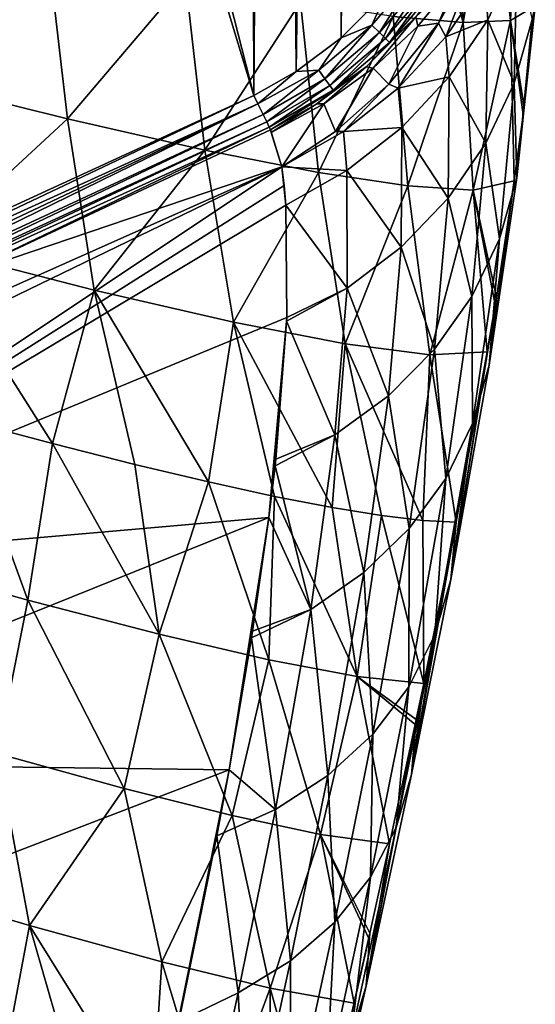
# Model space of a CAD drawing. Header units: metres. Extents: x -25 to 25, y -125 to 22.
# Tile 511 of 552: x 22.01 to 24.69, y -21.14 to -16.02. Entities that reach past the tile are written whole.
import ezdxf

# ---------------------------------------------------------------- set-up
doc = ezdxf.new("R2010")
doc.units = ezdxf.units.M
doc.layers.add('solid_500465_01', color=7, linetype='CONTINUOUS')

msp = doc.modelspace()

# ---------------------------------------------------------------- linework, layer by layer
at = {"layer": 'solid_500465_01'}
for points in [[(23.174875, -0.529091), (23.22373, -16.417131), (22.299999, -12.8)], [(23.174875, -0.529091), (23.333162, -1.254934), (23.22373, -16.417131)], [(23.333162, -1.254934), (23.443289, -16.293259), (23.22373, -16.417131)], [(23.333162, -1.254934), (23.533255, -2.249625), (23.443289, -16.293259)], [(23.533255, -2.249625), (23.628246, -2.758839), (23.443289, -16.293259)], [(23.628246, -2.758839), (23.678102, -16.117458), (23.443289, -16.293259)], [(23.628246, -2.758839), (23.772409, -3.589207), (23.678102, -16.117458)], [(23.772409, -3.589207), (23.915592, -15.878611), (23.678102, -16.117458)], [(23.22373, -16.417131), (22.260756, -13.238526), (22.299999, -12.8)], [(21.58003, -17.172249), (22.149488, -13.654087), (22.260756, -13.238526)], [(23.22373, -16.417131), (21.58003, -17.172249), (22.260756, -13.238526)], [(21.58003, -17.172249), (21.964193, -14.050611), (22.149488, -13.654087)], [(23.948107, -16.006659, 14.405183), (24.312145, -16.038172, 11.500707), (24.053112, -15.144155, 13.628198)], [(24.312145, -16.038172, 11.500707), (24.279694, -15.161061, 11.813073), (24.053112, -15.144155, 13.628198)], [(24.312145, -16.038172, 11.500707), (24.460716, -15.162125, 9.995082), (24.279694, -15.161061, 11.813073)], [(24.312145, -16.038172, 11.500707), (24.558462, -16.027229, 8.585403), (24.460716, -15.162125, 9.995082)], [(24.558462, -16.027229, 8.585403), (24.596157, -15.147359, 8.175606), (24.460716, -15.162125, 9.995082)], [(24.558462, -16.027229, 8.585403), (24.687319, -15.951375, 5.664865), (24.596157, -15.147359, 8.175606)], [(21.416515, -16.330091, 25.61536), (22.15346, -15.658834, 23.025536), (21.322487, -15.458988, 25.858616)], [(21.416515, -16.330091, 25.61536), (22.255333, -16.538601, 22.699167), (22.15346, -15.658834, 23.025536)], [(22.255333, -16.538601, 22.699167), (22.868382, -15.816844, 20.170408), (22.15346, -15.658834, 23.025536)], [(24.183533, -16.04151, 1.040648), (24.39398, -15.671485, 0.858597), (24.222769, -16.112118, 1.50299)], [(24.283064, -15.806186, 0.65584), (24.39398, -15.671485, 0.858597), (24.183533, -16.04151, 1.040648)], [(24.39398, -15.671485, 0.858597), (24.425293, -15.811407, 1.568751), (24.222769, -16.112118, 1.50299)], [(24.425293, -15.811407, 1.568751), (24.591021, -15.701117, 2.527412), (24.440567, -16.024323, 2.442075)], [(24.440567, -16.024323, 2.442075), (24.591021, -15.701117, 2.527412), (24.577868, -16.352907, 4.682646)], [(24.591021, -15.701117, 2.527412), (24.671642, -16.022781, 4.800559), (24.577868, -16.352907, 4.682646)], [(23.838003, -16.051233, 0.009271), (24.073502, -15.775485, 0.009271), (23.876738, -16.090015, 0.036369)], [(23.838003, -16.051233, 0.009271), (23.915592, -15.878611), (24.073502, -15.775485, 0.009271)], [(24.073502, -15.775485, 0.009271), (24.117857, -15.807687, 0.036369), (23.876738, -16.090015, 0.036369)], [(23.876738, -16.090015, 0.036369), (24.117857, -15.807687, 0.036369), (23.907877, -16.121191, 0.078761)], [(24.117857, -15.807687, 0.036369), (24.153515, -15.833573, 0.078761), (23.907877, -16.121191, 0.078761)], [(24.06706, -16.00791, 0.180765), (24.283064, -15.806186, 0.65584), (24.077009, -16.056793, 0.53573)], [(24.283064, -15.806186, 0.65584), (24.183533, -16.04151, 1.040648), (24.077009, -16.056793, 0.53573)], [(22.255333, -16.538601, 22.699167), (22.969975, -16.700983, 19.760023), (22.868382, -15.816844, 20.170408)], [(22.969975, -16.700983, 19.760023), (23.466724, -15.932834, 17.296021), (22.868382, -15.816844, 20.170408)], [(23.907877, -16.121191, 0.078761), (24.153515, -15.833573, 0.078761), (23.928511, -16.141848, 0.132484)], [(24.153515, -15.833573, 0.078761), (24.177141, -15.850725, 0.132484), (23.928511, -16.141848, 0.132484)], [(23.928511, -16.141848, 0.132484), (24.177141, -15.850725, 0.132484), (24.06706, -16.00791, 0.180765)], [(24.222769, -16.112118, 1.50299), (24.425293, -15.811407, 1.568751), (24.440567, -16.024323, 2.442075)], [(23.838003, -16.051233, 0.009271), (23.678102, -16.117458), (23.915592, -15.878611)], [(22.969975, -16.700983, 19.760023), (23.559916, -16.817039, 16.800964), (23.466724, -15.932834, 17.296021)], [(23.559916, -16.817039, 16.800964), (23.948107, -16.006659, 14.405183), (23.466724, -15.932834, 17.296021)], [(24.629314, -16.479919, 6.98062), (24.687319, -15.951375, 5.664865), (24.558462, -16.027229, 8.585403)], [(24.671642, -16.022781, 4.800559), (24.687319, -15.951375, 5.664865), (24.629314, -16.479919, 6.98062)], [(23.559916, -16.817039, 16.800964), (24.02474, -16.886612, 13.825042), (23.948107, -16.006659, 14.405183)], [(23.807985, -16.268166, 0.178974), (24.06706, -16.00791, 0.180765), (23.843977, -16.275671, 0.433058)], [(23.928511, -16.141848, 0.132484), (24.06706, -16.00791, 0.180765), (23.807985, -16.268166, 0.178974)], [(24.06706, -16.00791, 0.180765), (24.077009, -16.056793, 0.53573), (23.843977, -16.275671, 0.433058)], [(24.02474, -16.886612, 13.825042), (24.312145, -16.038172, 11.500707), (23.948107, -16.006659, 14.405183)], [(23.561476, -16.28566, 0.009271), (23.838003, -16.051233, 0.009271), (23.593363, -16.330242, 0.036369)], [(23.561476, -16.28566, 0.009271), (23.678102, -16.117458), (23.838003, -16.051233, 0.009271)], [(23.838003, -16.051233, 0.009271), (23.876738, -16.090015, 0.036369), (23.593363, -16.330242, 0.036369)], [(24.077009, -16.056793, 0.53573), (23.925007, -16.358498, 1.181223), (23.843977, -16.275671, 0.433058)], [(23.925007, -16.358498, 1.181223), (24.183533, -16.04151, 1.040648), (23.9746, -16.378914, 1.4473)], [(24.077009, -16.056793, 0.53573), (24.183533, -16.04151, 1.040648), (23.925007, -16.358498, 1.181223)], [(24.183533, -16.04151, 1.040648), (24.222769, -16.112118, 1.50299), (23.9746, -16.378914, 1.4473)], [(24.02474, -16.886612, 13.825042), (24.364035, -16.909534, 10.83531), (24.312145, -16.038172, 11.500707)], [(24.222769, -16.112118, 1.50299), (24.440567, -16.024323, 2.442075), (24.239885, -16.321077, 2.36538)], [(24.239885, -16.321077, 2.36538), (24.440567, -16.024323, 2.442075), (24.43092, -16.665163, 4.570906)], [(24.364035, -16.909534, 10.83531), (24.558462, -16.027229, 8.585403), (24.312145, -16.038172, 11.500707)], [(24.364035, -16.909534, 10.83531), (24.578129, -16.86171, 7.83714), (24.558462, -16.027229, 8.585403)], [(24.440567, -16.024323, 2.442075), (24.577868, -16.352907, 4.682646), (24.43092, -16.665163, 4.570906)], [(24.624489, -16.518219, 7.069758), (24.629314, -16.479919, 6.98062), (24.558462, -16.027229, 8.585403)], [(24.578129, -16.86171, 7.83714), (24.624489, -16.518219, 7.069758), (24.558462, -16.027229, 8.585403)], [(24.590448, -16.845469, 6.926007), (24.577868, -16.352907, 4.682646), (24.671642, -16.022781, 4.800559)], [(24.590448, -16.845469, 6.926007), (24.671642, -16.022781, 4.800559), (24.629314, -16.479919, 6.98062)], [(23.593363, -16.330242, 0.036369), (23.876738, -16.090015, 0.036369), (23.618998, -16.366081, 0.078761)], [(23.876738, -16.090015, 0.036369), (23.907877, -16.121191, 0.078761), (23.618998, -16.366081, 0.078761)], [(23.9746, -16.378914, 1.4473), (24.222769, -16.112118, 1.50299), (24.239885, -16.321077, 2.36538)], [(23.561476, -16.28566, 0.009271), (23.443289, -16.293259), (23.678102, -16.117458)], [(23.618998, -16.366081, 0.078761), (23.907877, -16.121191, 0.078761), (23.635984, -16.389826, 0.132484)], [(23.907877, -16.121191, 0.078761), (23.928511, -16.141848, 0.132484), (23.635984, -16.389826, 0.132484)], [(23.635984, -16.389826, 0.132484), (23.928511, -16.141848, 0.132484), (23.807985, -16.268166, 0.178974)], [(23.551115, -16.460197, 0.177705), (23.807985, -16.268166, 0.178974), (23.588322, -16.460285, 0.350301)], [(23.635984, -16.389826, 0.132484), (23.807985, -16.268166, 0.178974), (23.551115, -16.460197, 0.177705)], [(23.807985, -16.268166, 0.178974), (23.843977, -16.275671, 0.433058), (23.588322, -16.460285, 0.350301)], [(23.244709, -16.460125, 0.005813), (23.22373, -16.417131), (23.443289, -16.293259)], [(23.561476, -16.28566, 0.009271), (23.271936, -16.515921, 0.032937), (23.244709, -16.460125, 0.005813)], [(23.561476, -16.28566, 0.009271), (23.244709, -16.460125, 0.005813), (23.443289, -16.293259)], [(23.561476, -16.28566, 0.009271), (23.593363, -16.330242, 0.036369), (23.271936, -16.515921, 0.032937)], [(23.843977, -16.275671, 0.433058), (23.649363, -16.604753, 1.290582), (23.588322, -16.460285, 0.350301)], [(23.843977, -16.275671, 0.433058), (23.925007, -16.358498, 1.181223), (23.649363, -16.604753, 1.290582)], [(23.9746, -16.378914, 1.4473), (24.239885, -16.321077, 2.36538), (23.993456, -16.584169, 2.2992)], [(23.993456, -16.584169, 2.2992), (24.239885, -16.321077, 2.36538), (24.233635, -16.951447, 4.468235)], [(24.239885, -16.321077, 2.36538), (24.43092, -16.665163, 4.570906), (24.233635, -16.951447, 4.468235)], [(21.530985, -17.208178, 25.276621), (22.255333, -16.538601, 22.699167), (21.416515, -16.330091, 25.61536)], [(23.593363, -16.330242, 0.036369), (23.29093, -16.55484, 0.071503), (23.271936, -16.515921, 0.032937)], [(23.593363, -16.330242, 0.036369), (23.618998, -16.366081, 0.078761), (23.29093, -16.55484, 0.071503)], [(23.618998, -16.366081, 0.078761), (23.304274, -16.582178, 0.120872), (23.29093, -16.55484, 0.071503)], [(23.618998, -16.366081, 0.078761), (23.635984, -16.389826, 0.132484), (23.304274, -16.582178, 0.120872)], [(23.649363, -16.604753, 1.290582), (23.925007, -16.358498, 1.181223), (23.690256, -16.604065, 1.403205)], [(23.925007, -16.358498, 1.181223), (23.9746, -16.378914, 1.4473), (23.690256, -16.604065, 1.403205)], [(24.500355, -17.16256, 6.783607), (24.43092, -16.665163, 4.570906), (24.577868, -16.352907, 4.682646)], [(24.590448, -16.845469, 6.926007), (24.500355, -17.16256, 6.783607), (24.577868, -16.352907, 4.682646)], [(20.505623, -17.705303, 0.005799), (21.58003, -17.172249), (23.22373, -16.417131)], [(20.505623, -17.705303, 0.005799), (23.22373, -16.417131), (23.244709, -16.460125, 0.005813)], [(23.635984, -16.389826, 0.132484), (23.3109, -16.59568, 0.176887), (23.304274, -16.582178, 0.120872)], [(23.635984, -16.389826, 0.132484), (23.551115, -16.460197, 0.177705), (23.3109, -16.59568, 0.176887)], [(23.690256, -16.604065, 1.403205), (23.9746, -16.378914, 1.4473), (23.993456, -16.584169, 2.2992)], [(20.505623, -17.705303, 0.005799), (23.244709, -16.460125, 0.005813), (20.52319, -17.747036, 0.022988)], [(20.52319, -17.747036, 0.022988), (23.244709, -16.460125, 0.005813), (20.538639, -17.783739, 0.050556)], [(23.244709, -16.460125, 0.005813), (23.271936, -16.515921, 0.032937), (20.538639, -17.783739, 0.050556)], [(23.551115, -16.460197, 0.177705), (23.314133, -16.609161, 0.288841), (23.3109, -16.59568, 0.176887)], [(23.551115, -16.460197, 0.177705), (23.588322, -16.460285, 0.350301), (23.314133, -16.609161, 0.288841)], [(23.588322, -16.460285, 0.350301), (23.369192, -16.788612, 1.377931), (23.314133, -16.609161, 0.288841)], [(23.588322, -16.460285, 0.350301), (23.649363, -16.604753, 1.290582), (23.369192, -16.788612, 1.377931)], [(20.538639, -17.783739, 0.050556), (23.271936, -16.515921, 0.032937), (20.551065, -17.813257, 0.086889)], [(23.271936, -16.515921, 0.032937), (23.29093, -16.55484, 0.071503), (20.551065, -17.813257, 0.086889)], [(24.44808, -17.819288, 8.981994), (24.624489, -16.518219, 7.069758), (24.578129, -16.86171, 7.83714)], [(24.44808, -17.819288, 8.981994), (24.590448, -16.845469, 6.926007), (24.624489, -16.518219, 7.069758)], [(24.590448, -16.845469, 6.926007), (24.629314, -16.479919, 6.98062), (24.624489, -16.518219, 7.069758)], [(20.551065, -17.813257, 0.086889), (23.29093, -16.55484, 0.071503), (20.559738, -17.833858, 0.129855)], [(23.29093, -16.55484, 0.071503), (23.304274, -16.582178, 0.120872), (20.559738, -17.833858, 0.129855)], [(21.530985, -17.208178, 25.276621), (22.394741, -17.428465, 22.185305), (22.255333, -16.538601, 22.699167)], [(22.394741, -17.428465, 22.185305), (22.969975, -16.700983, 19.760023), (22.255333, -16.538601, 22.699167)], [(20.559738, -17.833858, 0.129855), (23.304274, -16.582178, 0.120872), (21.670755, -17.363897, 0.180574)], [(23.304274, -16.582178, 0.120872), (23.3109, -16.59568, 0.176887), (21.670755, -17.363897, 0.180574)], [(21.670755, -17.363897, 0.180574), (23.3109, -16.59568, 0.176887), (23.369192, -16.788612, 1.377931)], [(23.3109, -16.59568, 0.176887), (23.314133, -16.609161, 0.288841), (23.369192, -16.788612, 1.377931)], [(23.690256, -16.604065, 1.403205), (23.708061, -16.807917, 2.244925), (23.369192, -16.788612, 1.377931)], [(23.649363, -16.604753, 1.290582), (23.690256, -16.604065, 1.403205), (23.369192, -16.788612, 1.377931)], [(23.690256, -16.604065, 1.403205), (23.993456, -16.584169, 2.2992), (23.708061, -16.807917, 2.244925)], [(23.708061, -16.807917, 2.244925), (23.993456, -16.584169, 2.2992), (23.990551, -17.204737, 4.37715)], [(23.993456, -16.584169, 2.2992), (24.233635, -16.951447, 4.468235), (23.990551, -17.204737, 4.37715)], [(24.357061, -17.462042, 6.647152), (24.233635, -16.951447, 4.468235), (24.43092, -16.665163, 4.570906)], [(24.500355, -17.16256, 6.783607), (24.357061, -17.462042, 6.647152), (24.43092, -16.665163, 4.570906)], [(22.394741, -17.428465, 22.185305), (23.117722, -17.594992, 19.068897), (22.969975, -16.700983, 19.760023)], [(23.117722, -17.594992, 19.068897), (23.559916, -16.817039, 16.800964), (22.969975, -16.700983, 19.760023)], [(23.369192, -16.788612, 1.377931), (21.655792, -17.618275, 1.490898), (20.200556, -18.198299, 1.300007)], [(21.670755, -17.363897, 0.180574), (23.369192, -16.788612, 1.377931), (20.200556, -18.198299, 1.300007)], [(20.230778, -18.878296, 3.721399), (21.655792, -17.618275, 1.490898), (23.369192, -16.788612, 1.377931)], [(23.381226, -16.884363, 1.790423), (20.230778, -18.878296, 3.721399), (23.369192, -16.788612, 1.377931)], [(23.117722, -17.594992, 19.068897), (23.699362, -17.707542, 15.931008), (23.559916, -16.817039, 16.800964)], [(23.381226, -16.884363, 1.790423), (23.369192, -16.788612, 1.377931), (23.390678, -16.986807, 2.203895)], [(23.708061, -16.807917, 2.244925), (23.390678, -16.986807, 2.203895), (23.369192, -16.788612, 1.377931)], [(23.708061, -16.807917, 2.244925), (23.708458, -17.419445, 4.299665), (23.390678, -16.986807, 2.203895)], [(23.699362, -17.707542, 15.931008), (24.02474, -16.886612, 13.825042), (23.559916, -16.817039, 16.800964)], [(23.708061, -16.807917, 2.244925), (23.990551, -17.204737, 4.37715), (23.708458, -17.419445, 4.299665)], [(24.484877, -17.46756, 9.073753), (24.578129, -16.86171, 7.83714), (24.364035, -16.909534, 10.83531)], [(24.44808, -17.819288, 8.981994), (24.500355, -17.16256, 6.783607), (24.590448, -16.845469, 6.926007)], [(24.44808, -17.819288, 8.981994), (24.578129, -16.86171, 7.83714), (24.484877, -17.46756, 9.073753)], [(23.381226, -16.884363, 1.790423), (23.390678, -16.986807, 2.203895), (20.230778, -18.878296, 3.721399)], [(23.699362, -17.707542, 15.931008), (24.139172, -17.765919, 12.77525), (24.02474, -16.886612, 13.825042)], [(24.139172, -17.765919, 12.77525), (24.364035, -16.909534, 10.83531), (24.02474, -16.886612, 13.825042)], [(24.139172, -17.765919, 12.77525), (24.437305, -17.75024, 9.607588), (24.364035, -16.909534, 10.83531)], [(24.478535, -17.506054, 9.147956), (24.484877, -17.46756, 9.073753), (24.364035, -16.909534, 10.83531)], [(24.437305, -17.75024, 9.607588), (24.478535, -17.506054, 9.147956), (24.364035, -16.909534, 10.83531)], [(24.163353, -17.735998, 6.520217), (23.990551, -17.204737, 4.37715), (24.233635, -16.951447, 4.468235)], [(24.357061, -17.462042, 6.647152), (24.163353, -17.735998, 6.520217), (24.233635, -16.951447, 4.468235)], [(23.390678, -16.986807, 2.203895), (23.394913, -17.571207, 4.18279), (20.230778, -18.878296, 3.721399)], [(23.708458, -17.419445, 4.299665), (23.394913, -17.571207, 4.18279), (23.390678, -16.986807, 2.203895)], [(24.361637, -18.12221, 8.816648), (24.357061, -17.462042, 6.647152), (24.500355, -17.16256, 6.783607)], [(24.44808, -17.819288, 8.981994), (24.361637, -18.12221, 8.816648), (24.500355, -17.16256, 6.783607)], [(22.177334, -18.226475, 23.010639), (22.394741, -17.428465, 22.185305), (21.530985, -17.208178, 25.276621)], [(21.705427, -18.101395, 24.699951), (22.177334, -18.226475, 23.010639), (21.530985, -17.208178, 25.276621)], [(23.92382, -17.977623, 6.405947), (23.708458, -17.419445, 4.299665), (23.990551, -17.204737, 4.37715)], [(24.163353, -17.735998, 6.520217), (23.92382, -17.977623, 6.405947), (23.990551, -17.204737, 4.37715)], [(22.177334, -18.226475, 23.010639), (22.60495, -18.334476, 21.321289), (22.394741, -17.428465, 22.185305)], [(22.989248, -18.425703, 19.630236), (23.117722, -17.594992, 19.068897), (22.394741, -17.428465, 22.185305)], [(22.60495, -18.334476, 21.321289), (22.989248, -18.425703, 19.630236), (22.394741, -17.428465, 22.185305)], [(23.708458, -17.419445, 4.299665), (23.39418, -17.589556, 4.237472), (23.394913, -17.571207, 4.18279)], [(23.645273, -18.181477, 6.306961), (23.39418, -17.589556, 4.237472), (23.708458, -17.419445, 4.299665)], [(23.92382, -17.977623, 6.405947), (23.645273, -18.181477, 6.306961), (23.708458, -17.419445, 4.299665)], [(24.22187, -18.407646, 8.657082), (24.163353, -17.735998, 6.520217), (24.357061, -17.462042, 6.647152)], [(24.361637, -18.12221, 8.816648), (24.22187, -18.407646, 8.657082), (24.357061, -17.462042, 6.647152)], [(24.44808, -17.819288, 8.981994), (24.484877, -17.46756, 9.073753), (24.478535, -17.506054, 9.147956)], [(24.248564, -18.932449, 10.951487), (24.478535, -17.506054, 9.147956), (24.437305, -17.75024, 9.607588)], [(24.248564, -18.932449, 10.951487), (24.44808, -17.819288, 8.981994), (24.478535, -17.506054, 9.147956)], [(23.302244, -18.610106, 6.844534), (20.230778, -18.878296, 3.721399), (23.394913, -17.571207, 4.18279)], [(22.989248, -18.425703, 19.630236), (23.330996, -18.50037, 17.935762), (23.117722, -17.594992, 19.068897)], [(23.630407, -18.55855, 16.238085), (23.699362, -17.707542, 15.931008), (23.117722, -17.594992, 19.068897)], [(23.330996, -18.50037, 17.935762), (23.630407, -18.55855, 16.238085), (23.117722, -17.594992, 19.068897)], [(23.334435, -18.341078, 6.225154), (23.302244, -18.610106, 6.844534), (23.394913, -17.571207, 4.18279)], [(23.338228, -18.30652, 6.142642), (23.334435, -18.341078, 6.225154), (23.394913, -17.571207, 4.18279)], [(23.39418, -17.589556, 4.237472), (23.338228, -18.30652, 6.142642), (23.394913, -17.571207, 4.18279)], [(23.645273, -18.181477, 6.306961), (23.338228, -18.30652, 6.142642), (23.39418, -17.589556, 4.237472)], [(23.630407, -18.55855, 16.238085), (23.887438, -18.600264, 14.538983), (23.699362, -17.707542, 15.931008)], [(24.102301, -18.625595, 12.839055), (24.139172, -17.765919, 12.77525), (23.699362, -17.707542, 15.931008)], [(23.887438, -18.600264, 14.538983), (24.102301, -18.625595, 12.839055), (23.699362, -17.707542, 15.931008)], [(24.031515, -18.667885, 8.507542), (23.92382, -17.977623, 6.405947), (24.163353, -17.735998, 6.520217)], [(24.22187, -18.407646, 8.657082), (24.031515, -18.667885, 8.507542), (24.163353, -17.735998, 6.520217)], [(24.2752, -18.634624, 11.138895), (24.437305, -17.75024, 9.607588), (24.139172, -17.765919, 12.77525)], [(24.248564, -18.932449, 10.951487), (24.437305, -17.75024, 9.607588), (24.2752, -18.634624, 11.138895)], [(24.102301, -18.625595, 12.839055), (24.2752, -18.634624, 11.138895), (24.139172, -17.765919, 12.77525)], [(24.248564, -18.932449, 10.951487), (24.361637, -18.12221, 8.816648), (24.44808, -17.819288, 8.981994)], [(23.795248, -18.89637, 8.371786), (23.645273, -18.181477, 6.306961), (23.92382, -17.977623, 6.405947)], [(24.031515, -18.667885, 8.507542), (23.795248, -18.89637, 8.371786), (23.92382, -17.977623, 6.405947)], [(21.256653, -18.818615, 26.173388), (22.049519, -19.04002, 23.459776), (21.705427, -18.101395, 24.699951)], [(22.049519, -19.04002, 23.459776), (22.177334, -18.226475, 23.010639), (21.705427, -18.101395, 24.699951)], [(24.165722, -19.220297, 10.764776), (24.22187, -18.407646, 8.657082), (24.361637, -18.12221, 8.816648)], [(24.248564, -18.932449, 10.951487), (24.165722, -19.220297, 10.764776), (24.361637, -18.12221, 8.816648)], [(23.645273, -18.181477, 6.306961), (23.334435, -18.341078, 6.225154), (23.338228, -18.30652, 6.142642)], [(23.519911, -19.087839, 8.253033), (23.334435, -18.341078, 6.225154), (23.645273, -18.181477, 6.306961)], [(23.795248, -18.89637, 8.371786), (23.519911, -19.087839, 8.253033), (23.645273, -18.181477, 6.306961)], [(22.049519, -19.04002, 23.459776), (22.731489, -19.217003, 20.72571), (22.177334, -18.226475, 23.010639)], [(22.731489, -19.217003, 20.72571), (22.60495, -18.334476, 21.321289), (22.177334, -18.226475, 23.010639)], [(22.731489, -19.217003, 20.72571), (22.989248, -18.425703, 19.630236), (22.60495, -18.334476, 21.321289)], [(23.519911, -19.087839, 8.253033), (23.302244, -18.610106, 6.844534), (23.334435, -18.341078, 6.225154)], [(24.029392, -19.490707, 10.583726), (24.031515, -18.667885, 8.507542), (24.22187, -18.407646, 8.657082)], [(24.165722, -19.220297, 10.764776), (24.029392, -19.490707, 10.583726), (24.22187, -18.407646, 8.657082)], [(22.731489, -19.217003, 20.72571), (23.302029, -19.349365, 17.973616), (22.989248, -18.425703, 19.630236)], [(23.302029, -19.349365, 17.973616), (23.330996, -18.50037, 17.935762), (22.989248, -18.425703, 19.630236)], [(23.302029, -19.349365, 17.973616), (23.760803, -19.436979, 15.205937), (23.330996, -18.50037, 17.935762)], [(23.760803, -19.436979, 15.205937), (23.630407, -18.55855, 16.238085), (23.330996, -18.50037, 17.935762)], [(23.760803, -19.436979, 15.205937), (23.887438, -18.600264, 14.538983), (23.630407, -18.55855, 16.238085)], [(23.302244, -18.610106, 6.844534), (20.142683, -19.882565, 6.318374), (20.230778, -18.878296, 3.721399)], [(23.09584, -19.920961, 9.421467), (20.142683, -19.882565, 6.318374), (23.302244, -18.610106, 6.844534)], [(23.212412, -19.236187, 8.153684), (23.09584, -19.920961, 9.421467), (23.302244, -18.610106, 6.844534)], [(23.217901, -19.201214, 8.084749), (23.212412, -19.236187, 8.153684), (23.302244, -18.610106, 6.844534)], [(23.519911, -19.087839, 8.253033), (23.217901, -19.201214, 8.084749), (23.302244, -18.610106, 6.844534)], [(23.760803, -19.436979, 15.205937), (24.106981, -19.47296, 12.43334), (23.887438, -18.600264, 14.538983)], [(24.106981, -19.47296, 12.43334), (24.102301, -18.625595, 12.839055), (23.887438, -18.600264, 14.538983)], [(23.842318, -19.736179, 10.41326), (23.795248, -18.89637, 8.371786), (24.031515, -18.667885, 8.507542)], [(24.029392, -19.490707, 10.583726), (23.842318, -19.736179, 10.41326), (24.031515, -18.667885, 8.507542)], [(24.044369, -19.946226, 12.502254), (24.2752, -18.634624, 11.138895), (24.106981, -19.47296, 12.43334)], [(24.044369, -19.946226, 12.502254), (24.248564, -18.932449, 10.951487), (24.2752, -18.634624, 11.138895)], [(24.106981, -19.47296, 12.43334), (24.2752, -18.634624, 11.138895), (24.102301, -18.625595, 12.839055)], [(21.888977, -19.83683, 24.007362), (22.049519, -19.04002, 23.459776), (21.256653, -18.818615, 26.173388)], [(23.609001, -19.950258, 10.25782), (23.519911, -19.087839, 8.253033), (23.795248, -18.89637, 8.371786)], [(23.842318, -19.736179, 10.41326), (23.609001, -19.950258, 10.25782), (23.795248, -18.89637, 8.371786)], [(24.044369, -19.946226, 12.502254), (24.165722, -19.220297, 10.764776), (24.248564, -18.932449, 10.951487)], [(21.888977, -19.83683, 24.007362), (22.550251, -20.018093, 21.425285), (22.049519, -19.04002, 23.459776)], [(22.550251, -20.018093, 21.425285), (22.731489, -19.217003, 20.72571), (22.049519, -19.04002, 23.459776)], [(23.519911, -19.087839, 8.253033), (23.212412, -19.236187, 8.153684), (23.217901, -19.201214, 8.084749)], [(23.336435, -20.128019, 10.121139), (23.212412, -19.236187, 8.153684), (23.519911, -19.087839, 8.253033)], [(23.609001, -19.950258, 10.25782), (23.336435, -20.128019, 10.121139), (23.519911, -19.087839, 8.253033)], [(22.550251, -20.018093, 21.425285), (23.111128, -20.15834, 18.826607), (22.731489, -19.217003, 20.72571)], [(23.111128, -20.15834, 18.826607), (23.302029, -19.349365, 17.973616), (22.731489, -19.217003, 20.72571)], [(23.336435, -20.128019, 10.121139), (23.09584, -19.920961, 9.421467), (23.212412, -19.236187, 8.153684)], [(23.964499, -20.221661, 12.298873), (24.029392, -19.490707, 10.583726), (24.165722, -19.220297, 10.764776)], [(24.044369, -19.946226, 12.502254), (23.964499, -20.221661, 12.298873), (24.165722, -19.220297, 10.764776)], [(23.111128, -20.15834, 18.826607), (23.571321, -20.25746, 16.213385), (23.302029, -19.349365, 17.973616)], [(23.571321, -20.25746, 16.213385), (23.760803, -19.436979, 15.205937), (23.302029, -19.349365, 17.973616)], [(23.571321, -20.25746, 16.213385), (23.929441, -20.306295, 13.601539), (23.760803, -19.436979, 15.205937)], [(24.067747, -19.660818, 12.706124), (24.106981, -19.47296, 12.43334), (23.760803, -19.436979, 15.205937)], [(24.062555, -19.685501, 12.74153), (24.067747, -19.660818, 12.706124), (23.760803, -19.436979, 15.205937)], [(23.929441, -20.306295, 13.601539), (24.062555, -19.685501, 12.74153), (23.760803, -19.436979, 15.205937)], [(23.830683, -20.479538, 12.101161), (23.842318, -19.736179, 10.41326), (24.029392, -19.490707, 10.583726)], [(23.964499, -20.221661, 12.298873), (23.830683, -20.479538, 12.101161), (24.029392, -19.490707, 10.583726)], [(24.044369, -19.946226, 12.502254), (24.106981, -19.47296, 12.43334), (24.067747, -19.660818, 12.706124)], [(23.807461, -21.043266, 13.990323), (24.067747, -19.660818, 12.706124), (24.062555, -19.685501, 12.74153)], [(23.807461, -21.043266, 13.990323), (24.044369, -19.946226, 12.502254), (24.067747, -19.660818, 12.706124)], [(23.807461, -21.043266, 13.990323), (24.062555, -19.685501, 12.74153), (23.929441, -20.306295, 13.601539)], [(23.645634, -20.712513, 11.914611), (23.609001, -19.950258, 10.25782), (23.842318, -19.736179, 10.41326)], [(23.830683, -20.479538, 12.101161), (23.645634, -20.712513, 11.914611), (23.842318, -19.736179, 10.41326)], [(21.246063, -20.49107, 26.172268), (22.057674, -20.731184, 23.32305), (21.888977, -19.83683, 24.007362)], [(22.057674, -20.731184, 23.32305), (22.550251, -20.018093, 21.425285), (21.888977, -19.83683, 24.007362)], [(23.09584, -19.920961, 9.421467), (19.961176, -21.124516, 8.806397), (20.142683, -19.882565, 6.318374)], [(22.781151, -21.478865, 11.860714), (19.961176, -21.124516, 8.806397), (23.09584, -19.920961, 9.421467)], [(22.834658, -21.228716, 11.501848), (22.781151, -21.478865, 11.860714), (23.09584, -19.920961, 9.421467)], [(23.03183, -20.264706, 10.006865), (22.834658, -21.228716, 11.501848), (23.09584, -19.920961, 9.421467)], [(23.336435, -20.128019, 10.121139), (23.03183, -20.264706, 10.006865), (23.09584, -19.920961, 9.421467)], [(23.413998, -20.914377, 11.74416), (23.336435, -20.128019, 10.121139), (23.609001, -19.950258, 10.25782)], [(23.645634, -20.712513, 11.914611), (23.413998, -20.914377, 11.74416), (23.609001, -19.950258, 10.25782)], [(23.807461, -21.043266, 13.990323), (23.964499, -20.221661, 12.298873), (24.044369, -19.946226, 12.502254)], [(22.057674, -20.731184, 23.32305), (22.74535, -20.919662, 20.451721), (22.550251, -20.018093, 21.425285)], [(22.74535, -20.919662, 20.451721), (23.111128, -20.15834, 18.826607), (22.550251, -20.018093, 21.425285)], [(22.74535, -20.919662, 20.451721), (23.308508, -21.056292, 17.561049), (23.111128, -20.15834, 18.826607)], [(23.142866, -21.080366, 11.594032), (23.03183, -20.264706, 10.006865), (23.336435, -20.128019, 10.121139)], [(23.308508, -21.056292, 17.561049), (23.571321, -20.25746, 16.213385), (23.111128, -20.15834, 18.826607)], [(23.413998, -20.914377, 11.74416), (23.142866, -21.080366, 11.594032), (23.336435, -20.128019, 10.121139)], [(23.308508, -21.056292, 17.561049), (23.745556, -21.134462, 14.66631), (23.571321, -20.25746, 16.213385)], [(23.82711, -20.770649, 14.209248), (23.929441, -20.306295, 13.601539), (23.571321, -20.25746, 16.213385)], [(23.82115, -20.797409, 14.243412), (23.82711, -20.770649, 14.209248), (23.571321, -20.25746, 16.213385)], [(23.745556, -21.134462, 14.66631), (23.82115, -20.797409, 14.243412), (23.571321, -20.25746, 16.213385)], [(23.730877, -21.305851, 13.771483), (23.830683, -20.479538, 12.101161), (23.964499, -20.221661, 12.298873)], [(23.807461, -21.043266, 13.990323), (23.730877, -21.305851, 13.771483), (23.964499, -20.221661, 12.298873)], [(23.142866, -21.080366, 11.594032), (22.834658, -21.228716, 11.501848), (23.03183, -20.264706, 10.006865)], [(23.807461, -21.043266, 13.990323), (23.929441, -20.306295, 13.601539), (23.82711, -20.770649, 14.209248)], [(21.908016, -21.524916, 23.813616), (22.057674, -20.731184, 23.32305), (21.246063, -20.49107, 26.172268)], [(23.599833, -21.550797, 13.558358), (23.645634, -20.712513, 11.914611), (23.830683, -20.479538, 12.101161)], [(23.730877, -21.305851, 13.771483), (23.599833, -21.550797, 13.558358), (23.830683, -20.479538, 12.101161)], [(23.417013, -21.770929, 13.357013), (23.413998, -20.914377, 11.74416), (23.645634, -20.712513, 11.914611)], [(23.599833, -21.550797, 13.558358), (23.417013, -21.770929, 13.357013), (23.645634, -20.712513, 11.914611)], [(21.908016, -21.524916, 23.813616), (22.320452, -21.645395, 22.18294), (22.057674, -20.731184, 23.32305)], [(22.69158, -21.748491, 20.549187), (22.74535, -20.919662, 20.451721), (22.057674, -20.731184, 23.32305)], [(22.320452, -21.645395, 22.18294), (22.69158, -21.748491, 20.549187), (22.057674, -20.731184, 23.32305)], [(23.558411, -21.954235, 15.640031), (23.82711, -20.770649, 14.209248), (23.745556, -21.134462, 14.66631)], [(23.807461, -21.043266, 13.990323), (23.82711, -20.770649, 14.209248), (23.558411, -21.954235, 15.640031)], [(23.745556, -21.134462, 14.66631), (23.82711, -20.770649, 14.209248), (23.82115, -20.797409, 14.243412)], [(22.69158, -21.748491, 20.549187), (23.021496, -21.834267, 18.91345), (22.74535, -20.919662, 20.451721)], [(23.021496, -21.834267, 18.91345), (23.308508, -21.056292, 17.561049), (22.74535, -20.919662, 20.451721)], [(23.187212, -21.960293, 13.172877), (23.142866, -21.080366, 11.594032), (23.413998, -20.914377, 11.74416)], [(23.417013, -21.770929, 13.357013), (23.187212, -21.960293, 13.172877), (23.413998, -20.914377, 11.74416)], [(23.021496, -21.834267, 18.91345), (23.310345, -21.902807, 17.276884), (23.308508, -21.056292, 17.561049)], [(23.558411, -21.954235, 15.640031), (23.745556, -21.134462, 14.66631), (23.308508, -21.056292, 17.561049)], [(23.310345, -21.902807, 17.276884), (23.558411, -21.954235, 15.640031), (23.308508, -21.056292, 17.561049)], [(23.542593, -22.214664, 15.407769), (23.807461, -21.043266, 13.990323), (23.558411, -21.954235, 15.640031)], [(23.542593, -22.214664, 15.407769), (23.730877, -21.305851, 13.771483), (23.807461, -21.043266, 13.990323)], [(22.781151, -21.478865, 11.860714), (19.68821, -22.589815, 11.162611), (19.961176, -21.124516, 8.806397)], [(22.917625, -22.114286, 13.010662), (22.834658, -21.228716, 11.501848), (23.142866, -21.080366, 11.594032)], [(23.187212, -21.960293, 13.172877), (22.917625, -22.114286, 13.010662), (23.142866, -21.080366, 11.594032)]]:
    msp.add_3dface(points, dxfattribs=at)

doc.saveas('drawing.dxf')
